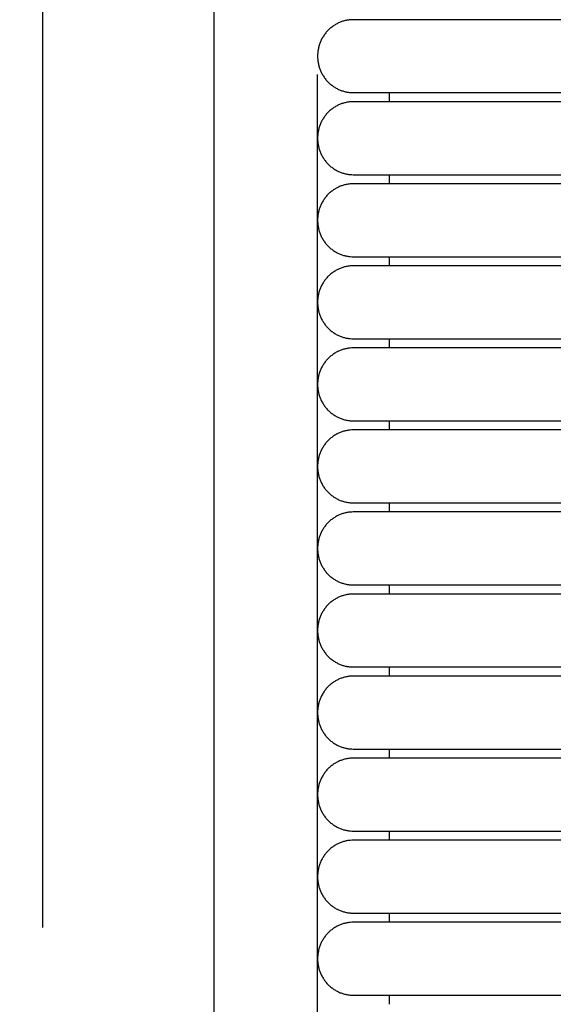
# Model space of a CAD drawing. Header units: millimetres. Extents: x -31695 to -19845, y -5614 to 7253.
# Tile 373 of 432: x -25030 to -25001, y 5356 to 5411. Entities that reach past the tile are written whole.
import ezdxf

# ---------------------------------------------------------------- set-up
doc = ezdxf.new("R2010")
doc.units = ezdxf.units.MM
doc.layers.add('2d', color=7, linetype='Continuous', true_color=0x000000)

msp = doc.modelspace()

# ---------------------------------------------------------------- linework, layer by layer
at = {"layer": '2d', "linetype": 'Continuous', "lineweight": -3}
for points, knots in [([(-25019.509, 5408.023), (-25019.509, 5418.173), (-25019.509, 5428.322), (-25020.701, 5437.203), (-25021.298, 5441.644), (-25022.192, 5445.767), (-25023.534, 5449.415), (-25024.876, 5453.062), (-25026.665, 5456.234), (-25029.05, 5458.771)], [107.297247, 107.297247, 107.297247, 107.297247, 110.180409, 110.180409, 110.180409, 111.421869, 111.421869, 111.421869, 112.512425, 112.512425, 112.512425, 112.512425]), ([(-25029.05, 5360.528), (-25029.05, 5376.272), (-25029.05, 5401.649), (-25029.05, 5423.565), (-25029.996, 5431.816), (-25030.16, 5433.025), (-25030.343, 5434.159)], [2.220463, 2.220463, 2.220463, 2.220463, 3, 3.5, 3.5, 3.592055, 3.592055, 3.592055, 3.592055])]:
    msp.add_open_spline(points, degree=3, knots=knots, dxfattribs=at)
for points, weights in [([(-25011.751, 5411.068), (-25013.743, 5411.068), (-25013.743, 5409.038)], [1, 0.707106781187, 1]), ([(-25013.743, 5409.038), (-25013.743, 5407.008), (-25011.751, 5407.008)], [1, 0.707106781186, 1]), ([(-25011.751, 5406.501), (-25013.743, 5406.501), (-25013.743, 5404.471)], [0.999999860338, 0.707106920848, 0.999999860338]), ([(-25013.743, 5404.471), (-25013.743, 5402.441), (-25011.751, 5402.441)], [0.999999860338, 0.707106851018, 1]), ([(-25011.751, 5401.933), (-25013.743, 5401.933), (-25013.743, 5399.903)], [0.999999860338, 0.707106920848, 0.999999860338]), ([(-25013.743, 5399.903), (-25013.743, 5397.873), (-25011.751, 5397.873)], [0.999999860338, 0.707106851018, 1]), ([(-25011.751, 5397.366), (-25013.743, 5397.366), (-25013.743, 5395.336)], [0.999999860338, 0.707106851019, 1]), ([(-25013.743, 5395.336), (-25013.743, 5393.306), (-25011.751, 5393.306)], [1, 0.707106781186, 1]), ([(-25011.751, 5392.798), (-25013.743, 5392.798), (-25013.743, 5390.769)], [0.999999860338, 0.707106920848, 0.999999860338]), ([(-25013.743, 5390.769), (-25013.743, 5388.739), (-25011.751, 5388.739)], [0.999999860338, 0.707106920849, 0.999999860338]), ([(-25011.751, 5388.231), (-25013.743, 5388.231), (-25013.743, 5386.201)], [1, 0.707106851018, 0.999999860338]), ([(-25011.751, 5383.664), (-25013.743, 5383.664), (-25013.743, 5381.634)], [0.999999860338, 0.707106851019, 1]), ([(-25013.743, 5381.634), (-25013.743, 5379.604), (-25011.751, 5379.604)], [1, 0.707106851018, 0.999999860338]), ([(-25011.751, 5379.096), (-25013.743, 5379.096), (-25013.743, 5377.067)], [0.999999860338, 0.707106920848, 0.999999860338]), ([(-25013.743, 5377.067), (-25013.743, 5375.037), (-25011.751, 5375.037)], [0.999999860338, 0.707106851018, 1]), ([(-25011.751, 5374.529), (-25013.743, 5374.529), (-25013.743, 5372.499)], [0.999999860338, 0.707106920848, 0.999999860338]), ([(-25013.743, 5372.499), (-25013.743, 5370.469), (-25011.751, 5370.469)], [0.999999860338, 0.707106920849, 0.999999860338]), ([(-25011.751, 5369.962), (-25013.743, 5369.962), (-25013.743, 5367.932)], [1, 0.707106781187, 1]), ([(-25013.743, 5367.932), (-25013.743, 5365.902), (-25011.751, 5365.902)], [1, 0.707106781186, 1]), ([(-25011.751, 5365.394), (-25013.743, 5365.394), (-25013.743, 5363.364)], [1, 0.707106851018, 0.999999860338]), ([(-25011.751, 5360.827), (-25013.743, 5360.827), (-25013.743, 5358.797)], [0.999999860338, 0.707106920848, 0.999999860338]), ([(-25013.743, 5358.797), (-25013.743, 5356.767), (-25011.751, 5356.767)], [0.999999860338, 0.707106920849, 0.999999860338])]:
    msp.add_rational_spline(points, weights, degree=2, dxfattribs=at)
for points, weights, knots in [([(-25004.782, 5411.068), (-25007.669, 5411.068), (-25009.71, 5411.068), (-25011.751, 5411.068), (-25011.751, 5411.068)], [1, 0.853553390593, 0.853553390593, 0.853553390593, 1], [14.741392, 14.741392, 14.741392, 15.321291, 15.321291, 15.90119, 15.90119, 15.90119]), ([(-25011.751, 5407.008), (-25011.751, 5407.008), (-25009.71, 5407.008), (-25007.669, 5407.008), (-25004.782, 5407.008)], [1, 0.853553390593, 0.853553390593, 0.853553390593, 1], [17.786146, 17.786146, 17.786146, 18.366045, 18.366045, 18.945944, 18.945944, 18.945944]), ([(-25004.782, 5406.501), (-25007.669, 5406.501), (-25009.71, 5406.501), (-25011.751, 5406.501), (-25011.751, 5406.501)], [1, 0.853553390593, 0.853553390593, 0.853553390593, 1], [0.240711, 0.240711, 0.240711, 0.82061, 0.82061, 1.400509, 1.400509, 1.400509]), ([(-25011.751, 5402.441), (-25011.751, 5402.441), (-25009.71, 5402.441), (-25007.669, 5402.441), (-25004.782, 5402.441)], [1, 0.853553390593, 0.853553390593, 0.853553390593, 0.999999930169], [3.285465, 3.285465, 3.285465, 3.865364, 3.865364, 4.445263, 4.445263, 4.445263]), ([(-25004.782, 5401.933), (-25007.669, 5401.933), (-25009.71, 5401.933), (-25011.751, 5401.933), (-25011.751, 5401.933)], [1, 0.853553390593, 0.853553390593, 0.853553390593, 0.999999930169], [5.598928, 5.598928, 5.598928, 6.178827, 6.178827, 6.758726, 6.758726, 6.758726]), ([(-25011.751, 5397.873), (-25011.751, 5397.873), (-25009.71, 5397.873), (-25007.669, 5397.873), (-25004.782, 5397.873)], [0.999999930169, 0.853553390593, 0.853553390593, 0.853553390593, 1], [8.643682, 8.643682, 8.643682, 9.223581, 9.223581, 9.80348, 9.80348, 9.80348]), ([(-25004.782, 5397.366), (-25007.669, 5397.366), (-25009.71, 5397.366), (-25011.751, 5397.366), (-25011.751, 5397.366)], [1, 0.853553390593, 0.853553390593, 0.853553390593, 0.999999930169], [14.741392, 14.741392, 14.741392, 15.321291, 15.321291, 15.90119, 15.90119, 15.90119]), ([(-25011.751, 5393.306), (-25011.751, 5393.306), (-25009.71, 5393.306), (-25007.669, 5393.306), (-25004.782, 5393.306)], [1, 0.853553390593, 0.853553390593, 0.853553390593, 1], [17.786146, 17.786146, 17.786146, 18.366045, 18.366045, 18.945944, 18.945944, 18.945944]), ([(-25004.782, 5392.798), (-25007.669, 5392.798), (-25009.71, 5392.798), (-25011.751, 5392.798), (-25011.751, 5392.798)], [1, 0.853553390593, 0.853553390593, 0.853553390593, 1], [0.240711, 0.240711, 0.240711, 0.82061, 0.82061, 1.400509, 1.400509, 1.400509]), ([(-25011.751, 5388.739), (-25011.751, 5388.739), (-25009.71, 5388.739), (-25007.669, 5388.739), (-25004.782, 5388.739)], [0.999999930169, 0.853553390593, 0.853553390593, 0.853553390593, 1], [3.285465, 3.285465, 3.285465, 3.865364, 3.865364, 4.445263, 4.445263, 4.445263]), ([(-25004.782, 5388.231), (-25007.669, 5388.231), (-25009.71, 5388.231), (-25011.751, 5388.231), (-25011.751, 5388.231)], [0.999999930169, 0.853553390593, 0.853553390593, 0.853553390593, 0.999999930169], [3.354202, 3.354202, 3.354202, 3.934101, 3.934101, 4.514, 4.514, 4.514]), ([(-25013.743, 5386.201), (-25013.743, 5385.36), (-25013.159, 5384.766), (-25012.576, 5384.171), (-25011.751, 5384.171)], [1, 0.853553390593, 0.853553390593, 0.853553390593, 1], [6.0847965, 6.0847965, 6.0847965, 6.2504819, 6.2504819, 6.4161673, 6.4161673, 6.4161673]), ([(-25011.751, 5384.171), (-25011.751, 5384.171), (-25009.71, 5384.171), (-25007.669, 5384.171), (-25004.782, 5384.171)], [1, 0.853553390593, 0.853553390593, 0.853553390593, 1], [6.416167, 6.416167, 6.416167, 6.996066, 6.996066, 7.575965, 7.575965, 7.575965]), ([(-25004.782, 5383.664), (-25007.669, 5383.664), (-25009.71, 5383.664), (-25011.751, 5383.664), (-25011.751, 5383.664)], [1, 0.853553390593, 0.853553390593, 0.853553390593, 1], [14.741392, 14.741392, 14.741392, 15.321291, 15.321291, 15.90119, 15.90119, 15.90119]), ([(-25011.751, 5379.604), (-25011.751, 5379.604), (-25009.71, 5379.604), (-25007.669, 5379.604), (-25004.782, 5379.604)], [1, 0.853553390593, 0.853553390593, 0.853553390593, 1], [17.786146, 17.786146, 17.786146, 18.366045, 18.366045, 18.945944, 18.945944, 18.945944]), ([(-25004.782, 5379.096), (-25007.669, 5379.096), (-25009.71, 5379.096), (-25011.751, 5379.096), (-25011.751, 5379.096)], [1, 0.853553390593, 0.853553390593, 0.853553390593, 0.999999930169], [3.354202, 3.354202, 3.354202, 3.934101, 3.934101, 4.514, 4.514, 4.514]), ([(-25011.751, 5375.037), (-25011.751, 5375.037), (-25009.71, 5375.037), (-25007.669, 5375.037), (-25004.782, 5375.037)], [1, 0.853553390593, 0.853553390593, 0.853553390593, 0.999999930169], [6.398956, 6.398956, 6.398956, 6.978855, 6.978855, 7.558754, 7.558754, 7.558754]), ([(-25004.782, 5374.529), (-25007.669, 5374.529), (-25009.71, 5374.529), (-25011.751, 5374.529), (-25011.751, 5374.529)], [1, 0.853553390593, 0.853553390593, 0.853553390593, 1], [5.355154, 5.355154, 5.355154, 5.935053, 5.935053, 6.514952, 6.514952, 6.514952]), ([(-25011.751, 5370.469), (-25011.751, 5370.469), (-25009.71, 5370.469), (-25007.669, 5370.469), (-25004.782, 5370.469)], [1, 0.853553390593, 0.853553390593, 0.853553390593, 1], [8.399907, 8.399907, 8.399907, 8.979806, 8.979806, 9.559705, 9.559705, 9.559705]), ([(-25004.782, 5369.962), (-25007.669, 5369.962), (-25009.71, 5369.962), (-25011.751, 5369.962), (-25011.751, 5369.962)], [1, 0.853553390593, 0.853553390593, 0.853553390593, 1], [14.741392, 14.741392, 14.741392, 15.321291, 15.321291, 15.90119, 15.90119, 15.90119]), ([(-25011.751, 5365.902), (-25011.751, 5365.902), (-25009.71, 5365.902), (-25007.669, 5365.902), (-25004.782, 5365.902)], [1, 0.853553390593, 0.853553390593, 0.853553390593, 1], [17.786146, 17.786146, 17.786146, 18.366045, 18.366045, 18.945944, 18.945944, 18.945944]), ([(-25004.782, 5365.394), (-25007.669, 5365.394), (-25009.71, 5365.394), (-25011.751, 5365.394), (-25011.751, 5365.394)], [0.999999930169, 0.853553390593, 0.853553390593, 0.853553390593, 0.999999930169], [3.754631, 3.754631, 3.754631, 4.33453, 4.33453, 4.914429, 4.914429, 4.914429]), ([(-25013.743, 5363.364), (-25013.743, 5362.524), (-25013.159, 5361.929), (-25012.576, 5361.335), (-25011.751, 5361.335)], [1, 0.853553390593, 0.853553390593, 0.853553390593, 1], [6.4852255, 6.4852255, 6.4852255, 6.6509109, 6.6509109, 6.8165964, 6.8165964, 6.8165964]), ([(-25011.751, 5361.335), (-25011.751, 5361.335), (-25009.71, 5361.335), (-25007.669, 5361.335), (-25004.782, 5361.335)], [1, 0.853553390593, 0.853553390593, 0.853553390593, 1], [6.816596, 6.816596, 6.816596, 7.396495, 7.396495, 7.976394, 7.976394, 7.976394]), ([(-25004.782, 5360.827), (-25007.669, 5360.827), (-25009.71, 5360.827), (-25011.751, 5360.827), (-25011.751, 5360.827)], [1, 0.853553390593, 0.853553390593, 0.853553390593, 1], [3.75463, 3.75463, 3.75463, 4.334529, 4.334529, 4.914428, 4.914428, 4.914428]), ([(-25011.751, 5356.767), (-25011.751, 5356.767), (-25009.71, 5356.767), (-25007.669, 5356.767), (-25004.782, 5356.767)], [1, 0.853553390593, 0.853553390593, 0.853553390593, 1], [6.799384, 6.799384, 6.799384, 7.379283, 7.379283, 7.959182, 7.959182, 7.959182])]:
    msp.add_rational_spline(points, weights, degree=2, knots=knots, dxfattribs=at)
for points, degree in [([(-24987.319, 5411.068), (-24996.05, 5411.068), (-25004.782, 5411.068)], 2), ([(-25019.509, 5407.6), (-25019.509, 5408.023), (-25019.509, 5408.023), (-25019.509, 5408.023)], 3), ([(-25013.743, 4697.546), (-25013.743, 5052.785), (-25013.743, 5408.023)], 2), ([(-25019.509, 5347.125), (-25019.509, 5367.424), (-25019.509, 5387.724), (-25019.509, 5407.6)], 3), ([(-25009.76, 5407.008), (-25009.76, 5406.754), (-25009.76, 5406.501)], 2), ([(-25004.782, 5407.008), (-24996.05, 5407.008), (-24987.319, 5407.008)], 2), ([(-24987.319, 5406.501), (-24996.05, 5406.501), (-25004.782, 5406.501)], 2), ([(-25009.76, 5402.441), (-25009.76, 5402.187), (-25009.76, 5401.933)], 2), ([(-25004.782, 5402.441), (-24996.05, 5402.441), (-24987.319, 5402.441)], 2), ([(-24987.319, 5401.933), (-24996.05, 5401.933), (-25004.782, 5401.933)], 2), ([(-25009.76, 5397.873), (-25009.76, 5397.62), (-25009.76, 5397.366)], 2), ([(-25004.782, 5397.873), (-24996.05, 5397.873), (-24987.319, 5397.873)], 2), ([(-24987.319, 5397.366), (-24996.05, 5397.366), (-25004.782, 5397.366)], 2), ([(-25009.76, 5393.306), (-25009.76, 5393.052), (-25009.76, 5392.798)], 2), ([(-25004.782, 5393.306), (-24996.05, 5393.306), (-24987.319, 5393.306)], 2), ([(-24987.319, 5392.798), (-24996.05, 5392.798), (-25004.782, 5392.798)], 2), ([(-25009.76, 5388.739), (-25009.76, 5388.485), (-25009.76, 5388.231)], 2), ([(-25004.782, 5388.739), (-24996.05, 5388.739), (-24987.319, 5388.739)], 2), ([(-24987.319, 5388.231), (-24996.05, 5388.231), (-25004.782, 5388.231)], 2), ([(-25009.76, 5384.171), (-25009.76, 5383.918), (-25009.76, 5383.664)], 2), ([(-25004.782, 5384.171), (-24996.05, 5384.171), (-24987.319, 5384.171)], 2), ([(-24987.319, 5383.664), (-24996.05, 5383.664), (-25004.782, 5383.664)], 2), ([(-25009.76, 5379.604), (-25009.76, 5379.35), (-25009.76, 5379.096)], 2), ([(-25004.782, 5379.604), (-24996.05, 5379.604), (-24987.319, 5379.604)], 2), ([(-24987.319, 5379.096), (-24996.05, 5379.096), (-25004.782, 5379.096)], 2), ([(-25009.76, 5375.037), (-25009.76, 5374.783), (-25009.76, 5374.529)], 2), ([(-25004.782, 5375.037), (-24996.05, 5375.037), (-24987.319, 5375.037)], 2), ([(-24987.319, 5374.529), (-24996.05, 5374.529), (-25004.782, 5374.529)], 2), ([(-25009.76, 5370.469), (-25009.76, 5370.215), (-25009.76, 5369.962)], 2), ([(-25004.782, 5370.469), (-24996.05, 5370.469), (-24987.319, 5370.469)], 2), ([(-24987.319, 5369.962), (-24996.05, 5369.962), (-25004.782, 5369.962)], 2), ([(-25009.76, 5365.902), (-25009.76, 5365.648), (-25009.76, 5365.394)], 2), ([(-25004.782, 5365.902), (-24996.05, 5365.902), (-24987.319, 5365.902)], 2), ([(-24987.319, 5365.394), (-24996.05, 5365.394), (-25004.782, 5365.394)], 2), ([(-25009.76, 5361.335), (-25009.76, 5361.081), (-25009.76, 5360.827)], 2), ([(-25004.782, 5361.335), (-24996.05, 5361.335), (-24987.319, 5361.335)], 2), ([(-24987.319, 5360.827), (-24996.05, 5360.827), (-25004.782, 5360.827)], 2), ([(-25009.76, 5356.767), (-25009.76, 5356.513), (-25009.76, 5356.26)], 2), ([(-25004.782, 5356.767), (-24996.05, 5356.767), (-24987.319, 5356.767)], 2)]:
    msp.add_open_spline(points, degree=degree, dxfattribs=at)

doc.saveas('drawing.dxf')
